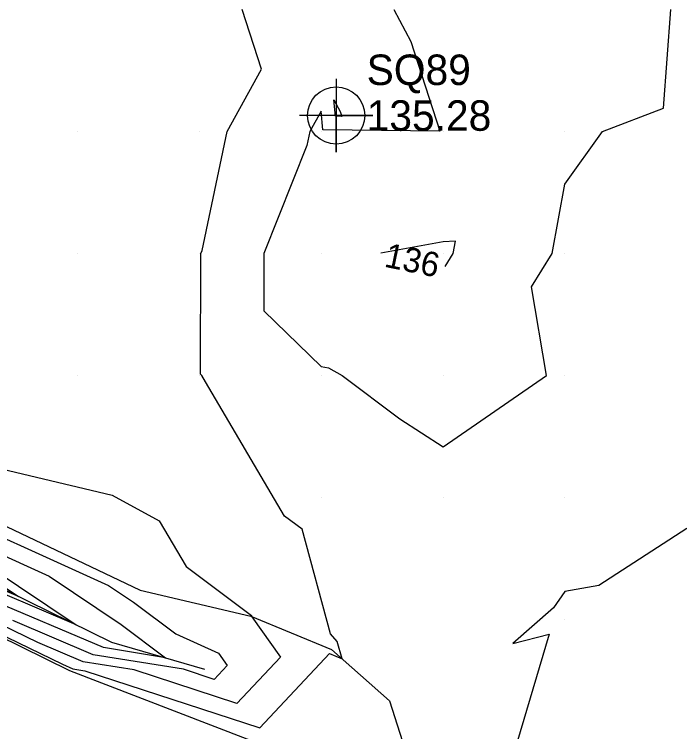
# Model space of a CAD drawing. Extents: x 2354170 to 2357230, y 866100 to 868290.
# Drawn here: x 2354704.8 to 2354759.4, y 867720.8 to 867779.6 of the extents above; entities that cross this region are included whole.
import ezdxf

# ---------------------------------------------------------------- set-up
doc = ezdxf.new("R2010")
doc.units = 0
for name, color, linetype in [('Default', 7, 'Continuous'), ('DTM Contours Major', 7, 'Continuous'), ('DTM Contours Minor', 7, 'Continuous'), ('Exist DTM QL2 LIDAR Elevation Point', 7, 'Continuous'), ('Exist DTM Regular Point CELL', 7, 'Continuous'), ('Exist DTM Regular Point Cogo Elevation', 7, 'Continuous'), ('Exist DTM Regular Point Cogo Number', 7, 'Continuous'), ('PH Exist DTM Breakline', 7, 'Continuous')]:
    doc.layers.add(name, color=color, linetype=linetype)

msp = doc.modelspace()

# ---------------------------------------------------------------- linework, layer by layer
at = {"layer": 'Default'}
for points in [[(2354685.958, 867737.391), (2354708.753, 867726.336), (2354709.614, 867725.971), (2354710.578, 867725.815), (2354724.942, 867721.126), (2354730.667, 867727.234), (2354731.687, 867726.792), (2354731.297, 867728.215), (2354730.732, 867728.826), (2354728.427, 867737.408), (2354726.978, 867738.488), (2354720.497, 867749.491), (2354720.186, 867750.019), (2354720.075, 867750.126), (2354720.113, 867760.019), (2354720.209, 867760.261), (2354722.261, 867770.02), (2354725.078, 867775.13), (2354723.499, 867780.02)], [(2354735.937, 867780.02), (2354737.321, 867777.394), (2354739.708, 867770.058), (2354730.108, 867770.168), (2354729.968, 867771.68), (2354729.053, 867770.02), (2354728.809, 867768.86), (2354725.277, 867760.019), (2354725.259, 867755.31), (2354729.968, 867750.757), (2354730.584, 867750.635), (2354731.697, 867750.019), (2354736.422, 867746.473), (2354739.968, 867744.16), (2354748.443, 867750.019), (2354747.223, 867757.274), (2354748.906, 867760.019), (2354749.968, 867765.712), (2354753.055, 867770.02), (2354758.055, 867771.933), (2354758.654, 867780.02)], [(2354731.018, 867772.624), (2354731.53, 867771.652), (2354731.658, 867771.259), (2354731.143, 867771.265), (2354731.018, 867772.624)], [(2354740.797, 867760.019), (2354740.987, 867761.038), (2354739.968, 867760.975), (2354734.867, 867760.05)], [(2354649.468, 867760.948), (2354649.86, 867760.761), (2354663.36, 867753.723), (2354666.466, 867752.251), (2354687.432, 867741.866), (2354690.944, 867739.995), (2354698.563, 867736.221), (2354702.788, 867734.303), (2354709.87, 867729.587), (2354700.623, 867733.505), (2354696.971, 867735.276), (2354688.816, 867739.315), (2354685.863, 867740.879), (2354681.085, 867743.246)], [(2354740.148, 867758.961), (2354740.797, 867760.019)], [(2354697.393, 867755.084), (2354698.707, 867752.795), (2354699.825, 867743.284), (2354712.838, 867740.213), (2354716.686, 867738.096), (2354718.895, 867734.346), (2354724.259, 867730.349), (2354724.287, 867730.243), (2354726.629, 867726.915), (2354723.067, 867723.115), (2354714.624, 867725.872), (2354710.449, 867726.549), (2354706.721, 867728.128), (2354688.711, 867736.862), (2354686.564, 867737.925), (2354677.707, 867742.615)], [(2354697.229, 867739.753), (2354712.525, 867732.811), (2354714.585, 867731.439), (2354718.051, 867728.823), (2354721.544, 867727.254), (2354722.257, 867726.24), (2354721.192, 867725.105), (2354718.669, 867725.928), (2354711.284, 867727.126), (2354704.688, 867729.92)], [(2354697.896, 867737.987), (2354707.657, 867733.557), (2354713.58, 867729.613), (2354717.201, 867726.879), (2354712.118, 867727.704), (2354702.656, 867731.712)], [(2354759.968, 867737.473), (2354752.739, 867732.79), (2354749.968, 867732.306), (2354749.024, 867730.964), (2354745.687, 867728.039), (2354748.684, 867728.808), (2354744.732, 867715.554), (2354747.037, 867714.323), (2354747.104, 867711.765), (2354746.502, 867710.245), (2354756.491, 867704.492), (2354756.822, 867704.302), (2354773.249, 867695.831)]]:
    msp.add_lwpolyline(points, dxfattribs=at)
at = {"layer": 'DTM Contours Major'}
msp.add_lwpolyline([(2354697.393, 867755.084), (2354698.707, 867752.795), (2354699.825, 867743.284), (2354712.838, 867740.213), (2354716.686, 867738.096), (2354718.895, 867734.346), (2354724.259, 867730.349), (2354724.287, 867730.243), (2354726.629, 867726.915), (2354723.067, 867723.115), (2354714.624, 867725.872), (2354710.449, 867726.549), (2354706.721, 867728.128), (2354688.711, 867736.862), (2354686.564, 867737.925), (2354677.707, 867742.615)], dxfattribs=at)
at = {"layer": 'DTM Contours Minor'}
msp.add_lwpolyline([(2354605.855, 867779.977), (2354607.522, 867779.334), (2354607.905, 867779.534), (2354611.434, 867778.974), (2354613.224, 867779.753), (2354617.111, 867778.53), (2354618.842, 867776.559), (2354622.098, 867774.448), (2354643.491, 867763.364), (2354647.882, 867761.276), (2354662.987, 867753.4), (2354664.737, 867752.571), (2354688.287, 867740.906), (2354690.265, 867739.852), (2354698.785, 867735.632), (2354701.165, 867734.552), (2354705.155, 867731.896), (2354699.946, 867734.102), (2354697.889, 867735.1), (2354689.067, 867739.469), (2354687.403, 867740.35), (2354687.326, 867740.388)], dxfattribs=at)
at = {"layer": 'Exist DTM QL2 LIDAR Elevation Point'}
for p, q in [((2354709.968, 867770.02), (2354709.968, 867770.02)), ((2354719.968, 867770.02), (2354719.968, 867770.02)), ((2354729.968, 867770.02), (2354729.968, 867770.02)), ((2354739.968, 867770.02), (2354739.968, 867770.02)), ((2354749.968, 867770.02), (2354749.968, 867770.02)), ((2354709.968, 867760.019), (2354709.968, 867760.019)), ((2354719.968, 867760.019), (2354719.968, 867760.019)), ((2354729.968, 867760.019), (2354729.968, 867760.019)), ((2354739.968, 867760.019), (2354739.968, 867760.019)), ((2354749.968, 867760.019), (2354749.968, 867760.019)), ((2354709.968, 867750.019), (2354709.968, 867750.019)), ((2354719.968, 867750.019), (2354719.968, 867750.019)), ((2354729.968, 867750.019), (2354729.968, 867750.019)), ((2354739.968, 867750.019), (2354739.968, 867750.019)), ((2354749.968, 867750.019), (2354749.968, 867750.019)), ((2354729.968, 867740.019), (2354729.968, 867740.019)), ((2354739.968, 867740.019), (2354739.968, 867740.019)), ((2354749.968, 867740.019), (2354749.968, 867740.019)), ((2354749.968, 867730.019), (2354749.968, 867730.019))]:
    msp.add_line(p, q, dxfattribs=at)
at = {"layer": 'Exist DTM Regular Point CELL'}
msp.add_lwpolyline([(2354731.202, 867774.327), (2354731.202, 867768.327), (2354731.202, 867771.327), (2354734.202, 867771.327), (2354728.202, 867771.327)], dxfattribs=at)
msp.add_circle((2354731.202, 867771.327), 2.344, dxfattribs=at)
at = {"layer": 'PH Exist DTM Breakline'}
for points in [[(2354561.75, 867801.899), (2354583.715, 867792.29), (2354593.925, 867787.428), (2354601.681, 867784.583), (2354604.488, 867780.692), (2354605.73, 867779.859), (2354607.703, 867779.046), (2354611.897, 867778.198), (2354617.46, 867775.764), (2354662.506, 867752.984), (2354699.072, 867734.873), (2354712.781, 867728.162), (2354720.393, 867725.953)], [(2354611.913, 867786.623), (2354616.477, 867783.563), (2354623.581, 867779.284), (2354639.492, 867769.51), (2354680.495, 867749.651), (2354696.683, 867741.198), (2354715.121, 867732.413), (2354724.214, 867730.273), (2354730.818, 867727.562), (2354735.564, 867723.357), (2354737.279, 867718.052), (2354734.652, 867716.68), (2354726.894, 867719.054), (2354709.364, 867725.798), (2354685.759, 867737.429), (2354664.94, 867748.06), (2354633.914, 867762.512), (2354594.172, 867780.247), (2354574.903, 867789.188), (2354558.407, 867796.945)]]:
    msp.add_lwpolyline(points, dxfattribs=at)

# ---------------------------------------------------------------- texts
at = {"layer": 'Default'}
msp.add_text('136', height=2, rotation=348.33916, dxfattribs=at).set_placement((2354735.068, 867758.946))
at = {"layer": 'Exist DTM Regular Point Cogo Elevation'}
msp.add_text('135.28', height=2.5, dxfattribs=at).set_placement((2354733.702, 867770.077))
at = {"layer": 'Exist DTM Regular Point Cogo Number'}
msp.add_text('SQ89', height=2.5, dxfattribs=at).set_placement((2354733.702, 867773.827))

doc.saveas('drawing.dxf')
